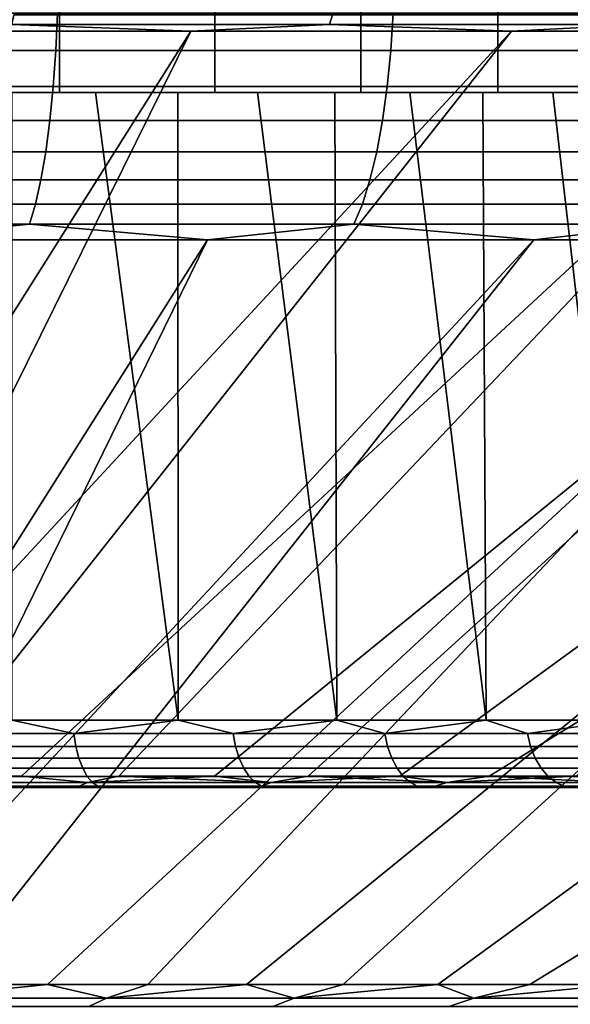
# Model space of a CAD drawing. Header units: metres. Extents: x -109 to 109, y -100 to 76.
# Tile 320 of 337: x 82.03 to 85.75, y 38.83 to 45.49. Entities that reach past the tile are written whole.
import ezdxf

# ---------------------------------------------------------------- set-up
doc = ezdxf.new("R2010")
doc.units = ezdxf.units.M
doc.layers.add('solid_21062310', color=7, linetype='CONTINUOUS')

msp = doc.modelspace()

# ---------------------------------------------------------------- linework, layer by layer
at = {"layer": 'solid_21062310'}
for points in [[(82.294701, 47.558506, 11.637073), (81.196136, 47.558506, 12.122141), (81.197327, 45, 12.121596), (82.293442, 45, 11.637279)], [(81.196136, 47.558506, -12.122141), (82.294701, 47.558506, -11.637073), (82.293442, 45, -11.637279), (81.197327, 45, -12.121596)], [(83.343811, 47.558506, 11.052705), (82.294701, 47.558506, 11.637073), (82.293442, 45, 11.637279), (83.344849, 45, 11.05188)], [(83.343803, 47.558506, -11.052706), (83.344849, 45, -11.05188), (82.293442, 45, -11.637279), (82.294701, 47.558506, -11.637073)], [(84.334427, 47.558506, -10.37409), (84.332939, 45, -10.374823), (83.344849, 45, -11.05188), (83.343803, 47.558506, -11.052706)], [(84.334427, 47.558506, 10.374089), (83.343811, 47.558506, 11.052705), (83.344849, 45, 11.05188), (84.332939, 45, 10.374823)], [(85.258141, 47.558506, 9.607025), (84.334427, 47.558506, 10.374089), (84.332939, 45, 10.374823), (85.259041, 45, 9.605888)], [(85.258141, 47.558506, -9.607028), (85.259041, 45, -9.605888), (84.332939, 45, -10.374823), (84.334427, 47.558506, -10.37409)], [(86.10714, 47.558506, 8.75802), (85.258141, 47.558506, 9.607025), (85.259041, 45, 9.605888), (86.105888, 45, 8.759043)], [(85.258141, 47.558506, -9.607028), (86.107132, 47.558506, -8.758022), (86.105888, 45, -8.759043), (85.259041, 45, -9.605888)], [(82.269875, 45.284542, -31.237577), (79.974281, 45.284542, -31.575418), (79.981033, 45.537159, -31.636759), (82.281082, 45.537159, -31.298262)], [(79.974281, 45.284542, 31.575418), (82.269875, 45.284542, 31.237577), (82.281082, 45.537159, 31.298262), (79.981033, 45.537159, 31.636759)], [(84.119125, 45.46043, 29.143547), (81.971451, 45.46043, 29.621962), (81.986427, 45.524857, 29.703033), (84.139977, 45.524857, 29.223312)], [(81.971451, 45.46043, -29.621962), (84.119125, 45.46043, -29.143547), (84.139977, 45.524857, -29.223312), (81.986427, 45.524857, -29.703033)], [(84.534676, 45.284542, -30.73307), (82.269875, 45.284542, -31.237577), (82.281082, 45.537159, -31.298262), (84.550285, 45.537159, -30.792774)], [(82.269875, 45.284542, 31.237577), (84.534676, 45.284542, 30.73307), (84.550285, 45.537159, 30.792774), (82.281082, 45.537159, 31.298262)], [(86.226135, 45.46043, 28.50964), (84.119125, 45.46043, 29.143547), (84.139977, 45.524857, 29.223312), (86.252762, 45.524857, 28.587669)], [(84.119125, 45.46043, -29.143547), (86.226135, 45.46043, -28.50964), (86.252762, 45.524857, -28.587669), (84.139977, 45.524857, -29.223312)], [(86.756615, 45.284542, -30.06459), (84.534676, 45.284542, -30.73307), (84.550285, 45.537159, -30.792774), (86.776543, 45.537159, -30.122993)], [(84.534676, 45.284542, 30.73307), (86.756615, 45.284542, 30.06459), (86.776543, 45.537159, 30.122993), (84.550285, 45.537159, 30.792774)], [(83.182098, 45.414608, -29.276196), (80.975609, 45.414608, -29.693687), (79.311745, 40.378399, -15.946223), (80.004631, 40.378399, -15.808399)], [(80.975594, 45.414608, 29.693689), (83.182091, 45.414608, 29.276197), (80.004631, 40.378399, 15.808399), (79.311745, 40.378399, 15.946223)], [(83.182098, 45.414608, -29.276196), (80.004631, 40.378399, -15.808399), (80.690849, 40.378399, -15.640484)], [(85.351219, 45.414608, 28.694983), (80.690849, 40.378399, 15.640484), (80.004631, 40.378399, 15.808399), (83.182091, 45.414608, 29.276197)], [(83.182098, 45.414608, -29.276196), (80.690849, 40.378399, -15.640484), (81.369087, 40.378399, -15.442795), (85.351227, 45.414608, -28.694981)], [(85.351219, 45.414608, 28.694983), (81.369087, 40.378399, 15.442795), (80.690849, 40.378399, 15.640484)], [(81.971451, 45.46043, 29.621962), (83.182091, 45.414608, 29.276197), (80.975594, 45.414608, 29.693689)], [(81.971451, 45.46043, -29.621962), (80.975609, 45.414608, -29.693687), (83.182098, 45.414608, -29.276196)], [(87.470863, 45.414608, -27.953287), (85.351227, 45.414608, -28.694981), (81.369087, 40.378399, -15.442795), (82.038055, 40.378399, -15.215711)], [(85.351219, 45.414608, 28.694983), (87.470848, 45.414608, 27.953293), (82.038055, 40.378399, 15.215711), (81.369087, 40.378399, 15.442795)], [(81.971451, 45.46043, -29.621962), (83.182098, 45.414608, -29.276196), (84.119125, 45.46043, -29.143547)], [(84.119125, 45.46043, 29.143547), (83.182091, 45.414608, 29.276197), (81.971451, 45.46043, 29.621962)], [(82.483429, 40.335075, -14.890336), (82.696487, 40.378399, -14.959662), (87.470863, 45.414608, -27.953287), (82.038055, 40.378399, -15.215711)], [(82.483429, 40.335075, 14.890336), (82.038055, 40.378399, 15.215711), (87.470848, 45.414608, 27.953293), (82.696487, 40.378399, 14.959662)], [(89.529152, 45.414608, -27.055265), (87.470863, 45.414608, -27.953287), (82.696487, 40.378399, -14.959662), (83.343117, 40.378399, -14.675138)], [(87.470848, 45.414608, 27.953293), (89.529121, 45.414608, 27.055279), (83.343117, 40.378399, 14.675138), (82.696487, 40.378399, 14.959662)], [(84.119125, 45.46043, 29.143547), (85.351219, 45.414608, 28.694983), (83.182091, 45.414608, 29.276197)], [(84.119125, 45.46043, -29.143547), (83.182098, 45.414608, -29.276196), (85.351227, 45.414608, -28.694981)], [(83.724663, 40.335075, -14.329264), (83.97673, 40.378399, -14.362676), (89.529152, 45.414608, -27.055265), (83.343117, 40.378399, -14.675138)], [(83.724663, 40.335075, 14.329264), (83.343117, 40.378399, 14.675138), (89.529121, 45.414608, 27.055279), (83.97673, 40.378399, 14.362676)], [(91.514557, 45.414608, -26.005945), (89.529152, 45.414608, -27.055265), (83.97673, 40.378399, -14.362676), (84.596107, 40.378399, -14.022872)], [(89.529121, 45.414608, 27.055279), (91.514534, 45.414608, 26.00596), (84.596107, 40.378399, 14.022872), (83.97673, 40.378399, 14.362676)], [(84.119125, 45.46043, -29.143547), (85.351227, 45.414608, -28.694981), (86.226135, 45.46043, -28.50964)], [(86.226135, 45.46043, 28.50964), (85.351219, 45.414608, 28.694983), (84.119125, 45.46043, 29.143547)], [(93.415993, 45.414608, -24.811193), (91.514557, 45.414608, -26.005945), (84.596107, 40.378399, -14.022872), (85.200081, 40.378399, -13.656374)], [(91.514534, 45.414608, 26.00596), (93.415977, 45.414608, 24.811203), (85.200081, 40.378399, 13.656374), (84.596107, 40.378399, 14.022872)], [(93.415993, 45.414608, -24.811193), (85.200081, 40.378399, -13.656374), (85.787491, 40.378399, -13.263879)], [(93.415977, 45.414608, 24.811203), (85.787491, 40.378399, 13.263879), (85.200081, 40.378399, 13.656374)], [(86.226135, 45.46043, 28.50964), (87.470848, 45.414608, 27.953293), (85.351219, 45.414608, 28.694983)], [(86.226135, 45.46043, -28.50964), (85.351227, 45.414608, -28.694981), (87.470863, 45.414608, -27.953287)], [(82.269875, 45.284542, 31.237577), (79.974281, 45.284542, 31.575418), (79.963921, 45.040405, 31.481249), (82.252663, 45.040405, 31.144417)], [(79.974281, 45.284542, -31.575418), (82.269875, 45.284542, -31.237577), (82.252663, 45.040405, -31.144417), (79.963921, 45.040405, -31.481249)], [(84.534676, 45.284542, 30.73307), (82.269875, 45.284542, 31.237577), (82.252663, 45.040405, 31.144417), (84.510712, 45.040405, 30.641415)], [(82.269875, 45.284542, -31.237577), (84.534676, 45.284542, -30.73307), (84.510712, 45.040405, -30.641415), (82.252663, 45.040405, -31.144417)], [(86.756615, 45.284542, 30.06459), (84.534676, 45.284542, 30.73307), (84.510712, 45.040405, 30.641415), (86.726028, 45.040405, 29.974926)], [(84.534676, 45.284542, -30.73307), (86.756615, 45.284542, -30.06459), (86.726028, 45.040405, -29.974926), (84.510712, 45.040405, -30.641415)], [(82.252663, 45.040405, 31.144417), (79.963921, 45.040405, 31.481249), (79.950165, 44.810738, 31.35618), (82.229813, 44.810738, 31.020685)], [(79.963921, 45.040405, -31.481249), (82.252663, 45.040405, -31.144417), (82.229813, 44.810738, -31.020685), (79.950165, 44.810738, -31.35618)], [(84.510712, 45.040405, 30.641415), (82.252663, 45.040405, 31.144417), (82.229813, 44.810738, 31.020685), (84.478889, 44.810738, 30.519682)], [(82.252663, 45.040405, -31.144417), (84.510712, 45.040405, -30.641415), (84.478889, 44.810738, -30.519682), (82.229813, 44.810738, -31.020685)], [(86.726028, 45.040405, 29.974926), (84.510712, 45.040405, 30.641415), (84.478889, 44.810738, 30.519682), (86.685402, 44.810738, 29.855843)], [(84.510712, 45.040405, -30.641415), (86.726028, 45.040405, -29.974926), (86.685402, 44.810738, -29.855843), (84.478889, 44.810738, -30.519682)], [(81.971985, 45, 12.39588), (82.53862, 45, 12.129605), (81.197327, 45, 12.121596), (80.056824, 45, 12.503518)], [(82.53862, 45, 12.129605), (83.09391, 45, 11.836864), (82.293442, 45, 11.637279), (81.197327, 45, 12.121596)], [(82.53862, 45, -12.129605), (81.197327, 45, -12.121596), (82.293442, 45, -11.637279), (83.09391, 45, -11.836864)], [(82.53862, 45, -12.129605), (81.971985, 45, -12.39588), (81.197327, 45, -12.121596)], [(81.971405, 40.756424, 12.800989), (83.096855, 40.756424, 12.259003), (82.53862, 45, 12.129605), (81.971985, 45, 12.39588)], [(83.096855, 40.756424, -12.259004), (81.971405, 40.756424, -12.800989), (81.971985, 45, -12.39588), (82.53862, 45, -12.129605)], [(83.634361, 45, 11.519521), (84.156784, 45, 11.179244), (83.344849, 45, 11.05188), (82.293442, 45, 11.637279)], [(83.09391, 45, 11.836864), (83.634361, 45, 11.519521), (82.293442, 45, 11.637279)], [(83.09391, 45, -11.836864), (82.293442, 45, -11.637279), (83.344849, 45, -11.05188), (83.634361, 45, -11.519521)], [(83.096855, 40.756424, 12.259003), (83.09391, 45, 11.836864), (82.53862, 45, 12.129605)], [(83.096855, 40.756424, -12.259004), (82.53862, 45, -12.129605), (83.09391, 45, -11.836864)], [(83.096855, 40.756424, 12.259003), (84.169182, 40.756424, 11.618315), (83.634361, 45, 11.519521), (83.09391, 45, 11.836864)], [(84.169182, 40.756424, -11.618315), (83.096855, 40.756424, -12.259004), (83.09391, 45, -11.836864), (83.634361, 45, -11.519521)], [(84.66423, 45, 10.813828), (85.156197, 45, 10.424006), (84.332939, 45, 10.374823), (83.344849, 45, 11.05188)], [(84.156784, 45, 11.179244), (84.66423, 45, 10.813828), (83.344849, 45, 11.05188)], [(84.156784, 45, -11.179244), (83.344849, 45, -11.05188), (84.332939, 45, -10.374823), (84.66423, 45, -10.813828)], [(84.156784, 45, -11.179244), (83.634361, 45, -11.519521), (83.344849, 45, -11.05188)], [(84.169182, 40.756424, 11.618315), (84.156784, 45, 11.179244), (83.634361, 45, 11.519521)], [(84.169182, 40.756424, -11.618315), (83.634361, 45, -11.519521), (84.156784, 45, -11.179244)], [(84.169182, 40.756424, 11.618315), (85.179771, 40.756424, 10.884083), (84.66423, 45, 10.813828), (84.156784, 45, 11.179244)], [(85.179764, 40.756424, -10.884083), (84.169182, 40.756424, -11.618315), (84.156784, 45, -11.179244), (84.66423, 45, -10.813828)], [(85.156197, 45, 10.424006), (85.629585, 45, 10.012316), (85.259041, 45, 9.605888), (84.332939, 45, 10.374823)], [(85.156197, 45, -10.424006), (84.332939, 45, -10.374823), (85.259041, 45, -9.605888), (85.629585, 45, -10.012316)], [(85.156197, 45, -10.424006), (84.66423, 45, -10.813828), (84.332939, 45, -10.374823)], [(85.179771, 40.756424, 10.884083), (85.156197, 45, 10.424006), (84.66423, 45, 10.813828)], [(85.179764, 40.756424, -10.884083), (84.66423, 45, -10.813828), (85.156197, 45, -10.424006)], [(85.179771, 40.756424, 10.884083), (86.120468, 40.756424, 10.062218), (85.629585, 45, 10.012316), (85.156197, 45, 10.424006)], [(86.120468, 40.756424, -10.062218), (85.179764, 40.756424, -10.884083), (85.156197, 45, -10.424006), (85.629585, 45, -10.012316)], [(86.081299, 45, 9.581297), (86.512314, 45, 9.129586), (86.105888, 45, 8.759043), (85.259041, 45, 9.605888)], [(85.629585, 45, 10.012316), (86.081299, 45, 9.581297), (85.259041, 45, 9.605888)], [(86.081299, 45, -9.581297), (85.259041, 45, -9.605888), (86.105888, 45, -8.759043)], [(86.081299, 45, -9.581297), (85.629585, 45, -10.012316), (85.259041, 45, -9.605888)], [(86.120468, 40.756424, 10.062218), (86.081299, 45, 9.581297), (85.629585, 45, 10.012316)], [(86.120468, 40.756424, -10.062218), (85.629585, 45, -10.012316), (86.081299, 45, -9.581297)], [(82.229813, 44.810738, 31.020685), (79.950165, 44.810738, 31.35618), (79.933235, 44.59948, 31.202358), (82.201706, 44.59948, 30.868509)], [(79.950165, 44.810738, -31.35618), (82.229813, 44.810738, -31.020685), (82.201706, 44.59948, -30.868509), (79.933235, 44.59948, -31.202358)], [(84.478889, 44.810738, 30.519682), (82.229813, 44.810738, 31.020685), (82.201706, 44.59948, 30.868509), (84.439751, 44.59948, 30.369963)], [(82.229813, 44.810738, -31.020685), (84.478889, 44.810738, -30.519682), (84.439751, 44.59948, -30.369963), (82.201706, 44.59948, -30.868509)], [(86.685402, 44.810738, 29.855843), (84.478889, 44.810738, 30.519682), (84.439751, 44.59948, 30.369963), (86.635429, 44.59948, 29.709379)], [(84.478889, 44.810738, -30.519682), (86.685402, 44.810738, -29.855843), (86.635429, 44.59948, -29.709379), (84.439751, 44.59948, -30.369963)], [(82.201706, 44.59948, 30.868509), (79.933235, 44.59948, 31.202358), (79.913437, 44.410252, 31.022417), (82.168823, 44.410252, 30.690493)], [(79.933235, 44.59948, -31.202358), (82.201706, 44.59948, -30.868509), (82.168823, 44.410252, -30.690493), (79.913437, 44.410252, -31.022417)], [(84.439751, 44.59948, 30.369963), (82.201706, 44.59948, 30.868509), (82.168823, 44.410252, 30.690493), (84.393959, 44.410252, 30.194822)], [(82.201706, 44.59948, -30.868509), (84.439751, 44.59948, -30.369963), (84.393959, 44.410252, -30.194822), (82.168823, 44.410252, -30.690493)], [(86.635429, 44.59948, 29.709379), (84.439751, 44.59948, 30.369963), (84.393959, 44.410252, 30.194822), (86.576981, 44.410252, 29.538048)], [(84.439751, 44.59948, -30.369963), (86.635429, 44.59948, -29.709379), (86.576981, 44.410252, -29.538048), (84.393959, 44.410252, -30.194822)], [(82.168823, 44.410252, 30.690493), (79.913437, 44.410252, 31.022417), (79.891106, 44.2463, 30.819443), (82.131729, 44.2463, 30.489691)], [(79.913437, 44.410252, -31.022417), (82.168823, 44.410252, -30.690493), (82.131729, 44.2463, -30.489691), (79.891106, 44.2463, -30.819443)], [(84.393959, 44.410252, 30.194822), (82.168823, 44.410252, 30.690493), (82.131729, 44.2463, 30.489691), (84.342316, 44.2463, 29.997263)], [(82.168823, 44.410252, -30.690493), (84.393959, 44.410252, -30.194822), (84.342316, 44.2463, -29.997263), (82.131729, 44.2463, -30.489691)], [(86.576981, 44.410252, 29.538048), (84.393959, 44.410252, 30.194822), (84.342316, 44.2463, 29.997263), (86.511047, 44.2463, 29.344786)], [(84.393959, 44.410252, -30.194822), (86.576981, 44.410252, -29.538048), (86.511047, 44.2463, -29.344786), (84.342316, 44.2463, -29.997263)], [(82.131729, 44.2463, 30.489691), (79.891106, 44.2463, 30.819443), (79.866615, 44.110432, 30.596916), (82.091072, 44.110432, 30.269545)], [(79.891106, 44.2463, -30.819443), (82.131729, 44.2463, -30.489691), (82.091072, 44.110432, -30.269545), (79.866615, 44.110432, -30.596916)], [(84.342316, 44.2463, 29.997263), (82.131729, 44.2463, 30.489691), (82.091072, 44.110432, 30.269545), (84.28569, 44.110432, 29.780672)], [(82.131729, 44.2463, -30.489691), (84.342316, 44.2463, -29.997263), (84.28569, 44.110432, -29.780672), (82.091072, 44.110432, -30.269545)], [(86.511047, 44.2463, 29.344786), (84.342316, 44.2463, 29.997263), (84.28569, 44.110432, 29.780672), (86.438766, 44.110432, 29.132906)], [(84.342316, 44.2463, -29.997263), (86.511047, 44.2463, -29.344786), (86.438766, 44.110432, -29.132906), (84.28569, 44.110432, -29.780672)], [(79.866615, 44.110432, -30.596916), (82.091072, 44.110432, -30.269545), (81.052063, 44.00507, -30.200989)], [(82.091072, 44.110432, 30.269545), (79.866615, 44.110432, 30.596916), (81.052078, 44.00507, 30.200985)], [(82.091072, 44.110432, -30.269545), (83.296265, 44.00507, -29.776363), (81.052063, 44.00507, -30.200989)], [(82.091072, 44.110432, 30.269545), (81.052078, 44.00507, 30.200985), (83.29628, 44.00507, 29.77636)], [(82.091072, 44.110432, -30.269545), (84.28569, 44.110432, -29.780672), (83.296265, 44.00507, -29.776363)], [(84.28569, 44.110432, 29.780672), (82.091072, 44.110432, 30.269545), (83.29628, 44.00507, 29.77636)], [(84.28569, 44.110432, -29.780672), (85.502457, 44.00507, -29.185215), (83.296265, 44.00507, -29.776363)], [(84.28569, 44.110432, 29.780672), (83.29628, 44.00507, 29.77636), (85.502472, 44.00507, 29.185209)], [(84.28569, 44.110432, -29.780672), (86.438766, 44.110432, -29.132906), (85.502457, 44.00507, -29.185215)], [(86.438766, 44.110432, 29.132906), (84.28569, 44.110432, 29.780672), (85.502472, 44.00507, 29.185209)], [(86.438766, 44.110432, -29.132906), (87.658295, 44.00507, -28.430853), (85.502457, 44.00507, -29.185215)], [(86.438766, 44.110432, 29.132906), (85.502472, 44.00507, 29.185209), (87.65831, 44.00507, 28.430847)], [(81.052063, 44.00507, -30.200989), (83.296265, 44.00507, -29.776363), (80.115669, 38.968861, -16.309269), (79.400826, 38.968861, -16.45146)], [(83.29628, 44.00507, 29.77636), (81.052078, 44.00507, 30.200985), (79.400833, 38.968861, 16.451458), (80.115677, 38.968861, 16.309267)], [(85.502457, 44.00507, -29.185215), (80.823624, 38.968861, -16.136034), (80.115669, 38.968861, -16.309269), (83.296265, 44.00507, -29.776363)], [(83.29628, 44.00507, 29.77636), (80.115677, 38.968861, 16.309267), (80.823631, 38.968861, 16.136032)], [(85.502457, 44.00507, -29.185215), (81.523354, 38.968861, -15.932083), (80.823624, 38.968861, -16.136034)], [(83.29628, 44.00507, 29.77636), (80.823631, 38.968861, 16.136032), (81.523361, 38.968861, 15.932079), (85.502472, 44.00507, 29.185209)], [(85.502457, 44.00507, -29.185215), (87.658295, 44.00507, -28.430853), (82.213516, 38.968861, -15.697803), (81.523354, 38.968861, -15.932083)], [(87.65831, 44.00507, 28.430847), (85.502472, 44.00507, 29.185209), (81.523361, 38.968861, 15.932079), (82.213524, 38.968861, 15.697801)], [(87.658295, 44.00507, -28.430853), (82.892807, 38.968861, -15.433643), (82.213516, 38.968861, -15.697803)], [(87.65831, 44.00507, 28.430847), (82.213524, 38.968861, 15.697801), (82.892815, 38.968861, 15.43364)], [(87.658295, 44.00507, -28.430853), (89.751732, 44.00507, -27.517494), (83.559929, 38.968861, -15.140104), (82.892807, 38.968861, -15.433643)], [(89.751755, 44.00507, 27.517487), (87.65831, 44.00507, 28.430847), (82.892815, 38.968861, 15.43364), (83.559937, 38.968861, 15.1401)], [(89.751732, 44.00507, -27.517494), (84.213608, 38.968861, -14.817744), (83.559929, 38.968861, -15.140104)], [(89.751755, 44.00507, 27.517487), (83.559937, 38.968861, 15.1401), (84.213615, 38.968861, 14.81774)], [(89.751732, 44.00507, -27.517494), (91.771072, 44.00507, -26.450243), (84.852608, 38.968861, -14.467178), (84.213608, 38.968861, -14.817744)], [(91.771088, 44.00507, 26.450235), (89.751755, 44.00507, 27.517487), (84.213615, 38.968861, 14.81774), (84.852615, 38.968861, 14.467174)], [(91.771072, 44.00507, -26.450243), (93.705002, 44.00507, -25.235071), (85.475708, 38.968861, -14.089073), (84.852608, 38.968861, -14.467178)], [(93.705017, 44.00507, 25.23506), (91.771088, 44.00507, 26.450235), (84.852615, 38.968861, 14.467174), (85.475716, 38.968861, 14.089068)], [(93.705002, 44.00507, -25.235071), (86.081718, 38.968861, -13.684149), (85.475708, 38.968861, -14.089073)], [(93.705017, 44.00507, 25.23506), (85.475716, 38.968861, 14.089068), (86.081734, 38.968861, 13.684143)], [(81.267021, 40.665329, -13.097285), (81.971405, 40.756424, -12.800989), (82.390388, 40.665329, -12.631972)], [(82.390388, 40.665329, 12.631972), (81.971405, 40.756424, 12.800989), (81.267021, 40.665329, 13.097285)], [(82.390388, 40.665329, -12.631972), (81.971405, 40.756424, -12.800989), (83.096855, 40.756424, -12.259004)], [(82.390388, 40.665329, 12.631972), (83.096855, 40.756424, 12.259003), (81.971405, 40.756424, 12.800989)], [(82.390388, 40.665329, -12.631972), (83.096855, 40.756424, -12.259004), (83.468918, 40.665329, -12.070523)], [(83.468918, 40.665329, 12.070523), (83.096855, 40.756424, 12.259003), (82.390388, 40.665329, 12.631972)], [(83.468918, 40.665329, -12.070523), (83.096855, 40.756424, -12.259004), (84.169182, 40.756424, -11.618315)], [(83.468918, 40.665329, 12.070523), (84.169182, 40.756424, 11.618315), (83.096855, 40.756424, 12.259003)], [(83.468918, 40.665329, -12.070523), (84.169182, 40.756424, -11.618315), (84.494415, 40.665329, -11.41721)], [(84.494415, 40.665329, 11.41721), (84.169182, 40.756424, 11.618315), (83.468918, 40.665329, 12.070523)], [(84.494415, 40.665329, -11.41721), (84.169182, 40.756424, -11.618315), (85.179764, 40.756424, -10.884083)], [(84.494415, 40.665329, 11.41721), (85.179771, 40.756424, 10.884083), (84.169182, 40.756424, 11.618315)], [(84.494415, 40.665329, -11.41721), (85.179764, 40.756424, -10.884083), (85.459068, 40.665329, -10.677005)], [(85.459068, 40.665329, 10.677005), (85.179771, 40.756424, 10.884083), (84.494415, 40.665329, 11.41721)], [(85.459068, 40.665329, -10.677005), (85.179764, 40.756424, -10.884083), (86.120468, 40.756424, -10.062218)], [(85.459068, 40.665329, 10.677005), (86.120468, 40.756424, 10.062218), (85.179771, 40.756424, 10.884083)], [(85.459068, 40.665329, -10.677005), (86.120468, 40.756424, -10.062218), (86.355537, 40.665329, -9.855541)], [(86.355537, 40.665329, 9.855541), (86.120468, 40.756424, 10.062218), (85.459068, 40.665329, 10.677005)], [(82.390388, 40.665329, 12.631972), (81.267021, 40.665329, 13.097285), (81.278351, 40.578773, 13.128414), (82.404388, 40.578773, 12.661996)], [(81.267021, 40.665329, -13.097285), (82.390388, 40.665329, -12.631972), (82.404388, 40.578773, -12.661996), (81.278351, 40.578773, -13.128414)], [(83.468918, 40.665329, 12.070523), (82.390388, 40.665329, 12.631972), (82.404388, 40.578773, 12.661996), (83.485481, 40.578773, 12.099213)], [(82.390388, 40.665329, -12.631972), (83.468918, 40.665329, -12.070523), (83.485481, 40.578773, -12.099213), (82.404388, 40.578773, -12.661996)], [(84.494415, 40.665329, 11.41721), (83.468918, 40.665329, 12.070523), (83.485481, 40.578773, 12.099213), (84.51342, 40.578773, 11.444346)], [(83.468918, 40.665329, -12.070523), (84.494415, 40.665329, -11.41721), (84.51342, 40.578773, -11.444346), (83.485481, 40.578773, -12.099213)], [(85.459068, 40.665329, 10.677005), (84.494415, 40.665329, 11.41721), (84.51342, 40.578773, 11.444346), (85.480362, 40.578773, 10.702381)], [(84.494415, 40.665329, -11.41721), (85.459068, 40.665329, -10.677005), (85.480362, 40.578773, -10.702381), (84.51342, 40.578773, -11.444346)], [(86.355537, 40.665329, 9.855541), (85.459068, 40.665329, 10.677005), (85.480362, 40.578773, 10.702381), (86.378967, 40.578773, 9.878965)], [(85.459068, 40.665329, -10.677005), (86.355537, 40.665329, -9.855541), (86.378967, 40.578773, -9.878965), (85.480362, 40.578773, -10.702381)], [(82.404388, 40.578773, 12.661996), (81.278351, 40.578773, 13.128414), (81.294952, 40.499817, 13.174021), (82.424896, 40.499817, 12.705982)], [(81.278351, 40.578773, -13.128414), (82.404388, 40.578773, -12.661996), (82.424896, 40.499817, -12.705982), (81.294952, 40.499817, -13.174021)], [(83.485481, 40.578773, 12.099213), (82.404388, 40.578773, 12.661996), (82.424896, 40.499817, 12.705982), (83.50975, 40.499817, 12.141243)], [(82.404388, 40.578773, -12.661996), (83.485481, 40.578773, -12.099213), (83.50975, 40.499817, -12.141243), (82.424896, 40.499817, -12.705982)], [(84.51342, 40.578773, 11.444346), (83.485481, 40.578773, 12.099213), (83.50975, 40.499817, 12.141243), (84.541252, 40.499817, 11.484102)], [(83.485481, 40.578773, -12.099213), (84.51342, 40.578773, -11.444346), (84.541252, 40.499817, -11.484102), (83.50975, 40.499817, -12.141243)], [(85.480362, 40.578773, 10.702381), (84.51342, 40.578773, 11.444346), (84.541252, 40.499817, 11.484102), (85.511559, 40.499817, 10.73956)], [(84.51342, 40.578773, -11.444346), (85.480362, 40.578773, -10.702381), (85.511559, 40.499817, -10.73956), (84.541252, 40.499817, -11.484102)], [(86.378967, 40.578773, 9.878965), (85.480362, 40.578773, 10.702381), (85.511559, 40.499817, 10.73956), (86.413284, 40.499817, 9.913283)], [(85.480362, 40.578773, -10.702381), (86.378967, 40.578773, -9.878965), (86.413284, 40.499817, -9.913283), (85.511559, 40.499817, -10.73956)], [(82.424896, 40.499817, 12.705982), (81.294952, 40.499817, 13.174021), (81.316246, 40.431175, 13.232537), (82.451218, 40.431175, 12.76242)], [(81.294952, 40.499817, -13.174021), (82.424896, 40.499817, -12.705982), (82.451218, 40.431175, -12.76242), (81.316246, 40.431175, -13.232537)], [(83.50975, 40.499817, 12.141243), (82.424896, 40.499817, 12.705982), (82.451218, 40.431175, 12.76242), (83.540886, 40.431175, 12.195172)], [(82.424896, 40.499817, -12.705982), (83.50975, 40.499817, -12.141243), (83.540886, 40.431175, -12.195172), (82.451218, 40.431175, -12.76242)], [(84.541252, 40.499817, 11.484102), (83.50975, 40.499817, 12.141243), (83.540886, 40.431175, 12.195172), (84.576973, 40.431175, 11.535112)], [(83.50975, 40.499817, -12.141243), (84.541252, 40.499817, -11.484102), (84.576973, 40.431175, -11.535112), (83.540886, 40.431175, -12.195172)], [(85.511559, 40.499817, 10.73956), (84.541252, 40.499817, 11.484102), (84.576973, 40.431175, 11.535112), (85.55159, 40.431175, 10.787264)], [(84.541252, 40.499817, -11.484102), (85.511559, 40.499817, -10.73956), (85.55159, 40.431175, -10.787264), (84.576973, 40.431175, -11.535112)], [(86.413284, 40.499817, 9.913283), (85.511559, 40.499817, 10.73956), (85.55159, 40.431175, 10.787264), (86.457314, 40.431175, 9.957316)], [(85.511559, 40.499817, -10.73956), (86.413284, 40.499817, -9.913283), (86.457314, 40.431175, -9.957316), (85.55159, 40.431175, -10.787264)], [(82.451218, 40.431175, 12.76242), (81.316246, 40.431175, 13.232537), (81.341515, 40.375202, 13.301953), (82.482437, 40.375202, 12.82937)], [(81.316246, 40.431175, -13.232537), (82.451218, 40.431175, -12.76242), (82.482437, 40.375202, -12.82937), (81.341515, 40.375202, -13.301953)], [(83.540886, 40.431175, 12.195172), (82.451218, 40.431175, 12.76242), (82.482437, 40.375202, 12.82937), (83.57782, 40.375202, 12.259147)], [(82.451218, 40.431175, -12.76242), (83.540886, 40.431175, -12.195172), (83.57782, 40.375202, -12.259147), (82.482437, 40.375202, -12.82937)], [(84.576973, 40.431175, 11.535112), (83.540886, 40.431175, 12.195172), (83.57782, 40.375202, 12.259147), (84.619347, 40.375202, 11.595624)], [(83.540886, 40.431175, -12.195172), (84.576973, 40.431175, -11.535112), (84.619347, 40.375202, -11.595624), (83.57782, 40.375202, -12.259147)], [(85.55159, 40.431175, 10.787264), (84.576973, 40.431175, 11.535112), (84.619347, 40.375202, 11.595624), (85.599075, 40.375202, 10.843852)], [(84.576973, 40.431175, -11.535112), (85.55159, 40.431175, -10.787264), (85.599075, 40.375202, -10.843852), (84.619347, 40.375202, -11.595624)], [(86.457314, 40.431175, 9.957316), (85.55159, 40.431175, 10.787264), (85.599075, 40.375202, 10.843852), (86.509552, 40.375202, 10.009551)], [(85.55159, 40.431175, -10.787264), (86.457314, 40.431175, -9.957316), (86.509552, 40.375202, -10.009551), (85.599075, 40.375202, -10.843852)], [(81.199081, 40.335075, -15.344124), (82.483429, 40.335075, -14.890336), (82.038055, 40.378399, -15.215711), (81.369087, 40.378399, -15.442795)], [(81.199081, 40.335075, 15.344124), (81.369087, 40.378399, 15.442795), (82.038055, 40.378399, 15.215711)], [(82.483429, 40.335075, 14.890336), (81.199081, 40.335075, 15.344124), (82.038055, 40.378399, 15.215711)], [(82.482437, 40.375202, 12.82937), (81.341515, 40.375202, 13.301953), (81.369881, 40.333828, 13.379885), (82.517479, 40.333828, 12.904531)], [(81.341515, 40.375202, -13.301953), (82.482437, 40.375202, -12.82937), (82.517479, 40.333828, -12.904531), (81.369881, 40.333828, -13.379885)], [(83.57782, 40.375202, 12.259147), (82.482437, 40.375202, 12.82937), (82.517479, 40.333828, 12.904531), (83.619286, 40.333828, 12.330968)], [(82.482437, 40.375202, -12.82937), (83.57782, 40.375202, -12.259147), (83.619286, 40.333828, -12.330968), (82.517479, 40.333828, -12.904531)], [(82.483429, 40.335075, -14.890336), (83.724663, 40.335075, -14.329264), (82.696487, 40.378399, -14.959662)], [(82.483429, 40.335075, 14.890336), (82.696487, 40.378399, 14.959662), (83.343117, 40.378399, 14.675138)], [(83.724663, 40.335075, 14.329264), (82.483429, 40.335075, 14.890336), (83.343117, 40.378399, 14.675138)], [(83.724663, 40.335075, -14.329264), (83.343117, 40.378399, -14.675138), (82.696487, 40.378399, -14.959662)], [(84.619347, 40.375202, 11.595624), (83.57782, 40.375202, 12.259147), (83.619286, 40.333828, 12.330968), (84.666908, 40.333828, 11.663558)], [(83.57782, 40.375202, -12.259147), (84.619347, 40.375202, -11.595624), (84.666908, 40.333828, -11.663558), (83.619286, 40.333828, -12.330968)], [(83.724663, 40.335075, -14.329264), (84.913841, 40.335075, -13.664948), (83.97673, 40.378399, -14.362676)], [(83.724663, 40.335075, 14.329264), (83.97673, 40.378399, 14.362676), (84.596107, 40.378399, 14.022872)], [(84.913841, 40.335075, 13.664948), (83.724663, 40.335075, 14.329264), (84.596107, 40.378399, 14.022872)], [(84.913841, 40.335075, -13.664948), (84.596107, 40.378399, -14.022872), (83.97673, 40.378399, -14.362676)], [(84.913841, 40.335075, -13.664948), (85.200081, 40.378399, -13.656374), (84.596107, 40.378399, -14.022872)], [(84.913841, 40.335075, 13.664948), (84.596107, 40.378399, 14.022872), (85.200081, 40.378399, 13.656374)], [(85.599075, 40.375202, 10.843852), (84.619347, 40.375202, 11.595624), (84.666908, 40.333828, 11.663558), (85.652382, 40.333828, 10.907382)], [(84.619347, 40.375202, -11.595624), (85.599075, 40.375202, -10.843852), (85.652382, 40.333828, -10.907382), (84.666908, 40.333828, -11.663558)], [(84.913841, 40.335075, -13.664948), (86.042397, 40.335075, -12.902176), (85.200081, 40.378399, -13.656374)], [(84.913841, 40.335075, 13.664948), (85.200081, 40.378399, 13.656374), (85.787491, 40.378399, 13.263879)], [(86.042397, 40.335075, 12.902176), (84.913841, 40.335075, 13.664948), (85.787491, 40.378399, 13.263879)], [(86.042397, 40.335075, -12.902176), (85.787491, 40.378399, -13.263879), (85.200081, 40.378399, -13.656374)], [(86.509552, 40.375202, 10.009551), (85.599075, 40.375202, 10.843852), (85.652382, 40.333828, 10.907382), (86.568192, 40.333828, 10.068193)], [(85.599075, 40.375202, -10.843852), (86.509552, 40.375202, -10.009551), (86.568192, 40.333828, -10.068193), (85.652382, 40.333828, -10.907382)], [(77.148705, 40.299999, 14.404532), (71.117546, 40.299999, 14.798777), (81.882439, 40.299999, 14.798781), (83.153328, 40.299999, 14.272942)], [(78.435196, 40.299999, 14.288715), (77.148705, 40.299999, 14.404532), (83.153328, 40.299999, 14.272942)], [(79.711632, 40.299999, -14.05688), (83.153343, 40.299999, -14.272936), (81.882454, 40.299999, -14.798777), (78.435173, 40.299999, -14.288719)], [(79.711655, 40.299999, 14.056874), (78.435196, 40.299999, 14.288715), (83.153328, 40.299999, 14.272942)], [(79.711632, 40.299999, -14.05688), (80.956818, 40.299999, -13.713137), (83.153343, 40.299999, -14.272936)], [(80.956841, 40.299999, 13.713129), (79.711655, 40.299999, 14.056874), (83.153328, 40.299999, 14.272942), (84.368973, 40.299999, 13.640214)], [(81.400368, 40.308472, -13.463652), (82.171196, 40.299999, -13.256965), (80.956818, 40.299999, -13.713137)], [(82.171196, 40.299999, -13.256965), (84.36898, 40.299999, -13.640207), (83.153343, 40.299999, -14.272936), (80.956818, 40.299999, -13.713137)], [(81.400368, 40.308472, 13.463652), (80.956841, 40.299999, 13.713129), (82.171219, 40.299999, 13.256955)], [(82.171219, 40.299999, 13.256955), (80.956841, 40.299999, 13.713129), (84.368973, 40.299999, 13.640214)], [(82.427864, 40.308788, 14.752056), (81.155449, 40.308788, 15.20163), (81.199081, 40.335075, 15.344124), (82.483429, 40.335075, 14.890336)], [(81.155449, 40.308788, -15.20163), (82.427864, 40.308788, -14.752056), (82.483429, 40.335075, -14.890336), (81.199081, 40.335075, -15.344124)], [(82.427864, 40.308788, 14.752056), (81.882439, 40.299999, 14.798781), (81.155449, 40.308788, 15.20163)], [(81.155449, 40.308788, -15.20163), (81.882454, 40.299999, -14.798777), (82.427864, 40.308788, -14.752056)], [(82.517479, 40.333828, 12.904531), (81.369881, 40.333828, 13.379885), (81.400368, 40.308472, 13.463652), (82.555153, 40.308472, 12.985323)], [(81.369881, 40.333828, -13.379885), (82.517479, 40.333828, -12.904531), (82.555153, 40.308472, -12.985323), (81.400368, 40.308472, -13.463652)], [(81.400368, 40.308472, -13.463652), (82.555153, 40.308472, -12.985323), (82.171196, 40.299999, -13.256965)], [(82.555153, 40.308472, 12.985323), (81.400368, 40.308472, 13.463652), (82.171219, 40.299999, 13.256955)], [(82.427864, 40.308788, 14.752056), (83.153328, 40.299999, 14.272942), (81.882439, 40.299999, 14.798781)], [(82.427864, 40.308788, -14.752056), (81.882454, 40.299999, -14.798777), (83.153343, 40.299999, -14.272936)], [(82.555153, 40.308472, -12.985323), (83.335114, 40.299999, -12.69628), (82.171196, 40.299999, -13.256965)], [(83.335114, 40.299999, -12.69628), (85.529747, 40.299999, -12.901369), (84.36898, 40.299999, -13.640207), (82.171196, 40.299999, -13.256965)], [(82.555153, 40.308472, 12.985323), (82.171219, 40.299999, 13.256955), (83.335136, 40.299999, 12.696268)], [(83.335136, 40.299999, 12.696268), (82.171219, 40.299999, 13.256955), (84.368973, 40.299999, 13.640214), (85.529739, 40.299999, 12.901376)], [(83.65757, 40.308788, 14.196194), (82.427864, 40.308788, 14.752056), (82.483429, 40.335075, 14.890336), (83.724663, 40.335075, 14.329264)], [(82.427864, 40.308788, -14.752056), (83.65757, 40.308788, -14.196194), (83.724663, 40.335075, -14.329264), (82.483429, 40.335075, -14.890336)], [(83.65757, 40.308788, 14.196194), (83.153328, 40.299999, 14.272942), (82.427864, 40.308788, 14.752056)], [(82.427864, 40.308788, -14.752056), (83.153343, 40.299999, -14.272936), (83.65757, 40.308788, -14.196194)], [(83.619286, 40.333828, 12.330968), (82.517479, 40.333828, 12.904531), (82.555153, 40.308472, 12.985323), (83.663857, 40.308472, 12.408169)], [(82.517479, 40.333828, -12.904531), (83.619286, 40.333828, -12.330968), (83.663857, 40.308472, -12.408169), (82.555153, 40.308472, -12.985323)], [(82.555153, 40.308472, -12.985323), (83.663857, 40.308472, -12.408169), (83.335114, 40.299999, -12.69628)], [(83.663857, 40.308472, 12.408169), (82.555153, 40.308472, 12.985323), (83.335136, 40.299999, 12.696268)], [(83.65757, 40.308788, 14.196194), (84.368973, 40.299999, 13.640214), (83.153328, 40.299999, 14.272942)], [(83.65757, 40.308788, -14.196194), (83.153343, 40.299999, -14.272936), (84.36898, 40.299999, -13.640207)], [(83.663857, 40.308472, -12.408169), (84.448296, 40.299999, -12.030519), (83.335114, 40.299999, -12.69628)], [(84.448296, 40.299999, -12.030519), (86.617027, 40.299999, -12.067459), (85.529747, 40.299999, -12.901369), (83.335114, 40.299999, -12.69628)], [(83.663857, 40.308472, 12.408169), (83.335136, 40.299999, 12.696268), (84.448311, 40.299999, 12.030505)], [(84.448311, 40.299999, 12.030505), (83.335136, 40.299999, 12.696268), (85.529739, 40.299999, 12.901376), (86.61702, 40.299999, 12.067467)], [(84.666908, 40.333828, 11.663558), (83.619286, 40.333828, 12.330968), (83.663857, 40.308472, 12.408169), (84.71804, 40.308472, 11.73658)], [(83.619286, 40.333828, -12.330968), (84.666908, 40.333828, -11.663558), (84.71804, 40.308472, -11.73658), (83.663857, 40.308472, -12.408169)], [(84.835709, 40.308788, 13.538047), (83.65757, 40.308788, 14.196194), (83.724663, 40.335075, 14.329264), (84.913841, 40.335075, 13.664948)], [(83.65757, 40.308788, -14.196194), (84.835709, 40.308788, -13.538047), (84.913841, 40.335075, -13.664948), (83.724663, 40.335075, -14.329264)], [(84.835709, 40.308788, 13.538047), (84.368973, 40.299999, 13.640214), (83.65757, 40.308788, 14.196194)], [(83.65757, 40.308788, -14.196194), (84.36898, 40.299999, -13.640207), (84.835709, 40.308788, -13.538047)], [(83.663857, 40.308472, -12.408169), (84.71804, 40.308472, -11.73658), (84.448296, 40.299999, -12.030519)], [(84.71804, 40.308472, 11.73658), (83.663857, 40.308472, 12.408169), (84.448311, 40.299999, 12.030505)], [(84.835709, 40.308788, 13.538047), (85.529739, 40.299999, 12.901376), (84.368973, 40.299999, 13.640214)], [(84.835709, 40.308788, -13.538047), (84.36898, 40.299999, -13.640207), (85.529747, 40.299999, -12.901369)], [(84.71804, 40.308472, -11.73658), (85.49353, 40.299999, -11.270837), (84.448296, 40.299999, -12.030519)], [(84.448296, 40.299999, -12.030519), (85.49353, 40.299999, -11.270837), (86.617027, 40.299999, -12.067459)], [(84.71804, 40.308472, 11.73658), (84.448311, 40.299999, 12.030505), (85.493546, 40.299999, 11.270823)], [(85.493546, 40.299999, 11.270823), (84.448311, 40.299999, 12.030505), (86.61702, 40.299999, 12.067467), (87.632233, 40.299999, 11.1379)], [(85.652382, 40.333828, 10.907382), (84.666908, 40.333828, 11.663558), (84.71804, 40.308472, 11.73658), (85.709679, 40.308472, 10.97567)], [(84.666908, 40.333828, -11.663558), (85.652382, 40.333828, -10.907382), (85.709679, 40.308472, -10.97567), (84.71804, 40.308472, -11.73658)], [(84.71804, 40.308472, -11.73658), (85.709679, 40.308472, -10.97567), (85.49353, 40.299999, -11.270837)], [(85.709679, 40.308472, 10.97567), (84.71804, 40.308472, 11.73658), (85.493546, 40.299999, 11.270823)], [(85.953781, 40.308788, 12.782359), (84.835709, 40.308788, 13.538047), (84.913841, 40.335075, 13.664948), (86.042397, 40.335075, 12.902176)], [(84.835709, 40.308788, -13.538047), (85.953781, 40.308788, -12.782359), (86.042397, 40.335075, -12.902176), (84.913841, 40.335075, -13.664948)], [(85.953781, 40.308788, 12.782359), (85.529739, 40.299999, 12.901376), (84.835709, 40.308788, 13.538047)], [(84.835709, 40.308788, -13.538047), (85.529747, 40.299999, -12.901369), (85.953781, 40.308788, -12.782359)], [(85.709679, 40.308472, -10.97567), (86.469566, 40.299999, -10.417103), (85.49353, 40.299999, -11.270837)], [(86.469566, 40.299999, -10.417103), (87.63224, 40.299999, -11.137892), (86.617027, 40.299999, -12.067459), (85.49353, 40.299999, -11.270837)], [(85.709679, 40.308472, 10.97567), (85.493546, 40.299999, 11.270823), (86.469589, 40.299999, 10.417086)], [(86.469589, 40.299999, 10.417086), (85.493546, 40.299999, 11.270823), (87.632233, 40.299999, 11.1379)], [(85.953781, 40.308788, 12.782359), (86.61702, 40.299999, 12.067467), (85.529739, 40.299999, 12.901376)], [(85.953781, 40.308788, -12.782359), (85.529747, 40.299999, -12.901369), (86.617027, 40.299999, -12.067459)], [(86.568192, 40.333828, 10.068193), (85.652382, 40.333828, 10.907382), (85.709679, 40.308472, 10.97567), (86.631226, 40.308472, 10.131227)], [(85.652382, 40.333828, -10.907382), (86.568192, 40.333828, -10.068193), (86.631226, 40.308472, -10.131227), (85.709679, 40.308472, -10.97567)], [(85.709679, 40.308472, -10.97567), (86.631226, 40.308472, -10.131227), (86.469566, 40.299999, -10.417103)], [(86.631226, 40.308472, 10.131227), (85.709679, 40.308472, 10.97567), (86.469589, 40.299999, 10.417086)], [(81.30043, 38.875549, -15.675047), (81.523354, 38.968861, -15.932083), (82.213516, 38.968861, -15.697803)], [(81.30043, 38.875549, -15.675047), (82.213516, 38.968861, -15.697803), (82.612473, 38.875549, -15.211473)], [(81.30043, 38.875549, 15.675047), (82.612473, 38.875549, 15.211473), (82.213524, 38.968861, 15.697801), (81.523361, 38.968861, 15.932079)], [(82.612473, 38.875549, -15.211473), (82.213516, 38.968861, -15.697803), (82.892807, 38.968861, -15.433643)], [(82.612473, 38.875549, 15.211473), (82.892815, 38.968861, 15.43364), (82.213524, 38.968861, 15.697801)], [(82.612473, 38.875549, -15.211473), (82.892807, 38.968861, -15.433643), (83.559929, 38.968861, -15.140104)], [(82.612473, 38.875549, -15.211473), (83.559929, 38.968861, -15.140104), (83.880478, 38.875549, -14.6383)], [(82.612473, 38.875549, 15.211473), (83.880478, 38.875549, 14.6383), (83.559937, 38.968861, 15.1401), (82.892815, 38.968861, 15.43364)], [(83.880478, 38.875549, -14.6383), (83.559929, 38.968861, -15.140104), (84.213608, 38.968861, -14.817744)], [(83.880478, 38.875549, 14.6383), (84.213615, 38.968861, 14.81774), (83.559937, 38.968861, 15.1401)], [(83.880478, 38.875549, -14.6383), (84.213608, 38.968861, -14.817744), (84.852608, 38.968861, -14.467178)], [(83.880478, 38.875549, -14.6383), (84.852608, 38.968861, -14.467178), (85.095299, 38.875549, -13.959657)], [(83.880478, 38.875549, 14.6383), (85.095299, 38.875549, 13.959657), (84.852615, 38.968861, 14.467174), (84.213615, 38.968861, 14.81774)], [(85.095299, 38.875549, -13.959657), (84.852608, 38.968861, -14.467178), (85.475708, 38.968861, -14.089073)], [(85.095299, 38.875549, 13.959657), (85.475716, 38.968861, 14.089068), (84.852615, 38.968861, 14.467174)], [(85.095299, 38.875549, -13.959657), (85.475708, 38.968861, -14.089073), (86.081718, 38.968861, -13.684149)], [(85.095299, 38.875549, -13.959657), (86.081718, 38.968861, -13.684149), (86.248199, 38.875549, -13.180434)], [(85.095299, 38.875549, 13.959657), (86.248199, 38.875549, 13.180434), (86.081734, 38.968861, 13.684143), (85.475716, 38.968861, 14.089068)], [(82.612473, 38.875549, 15.211473), (81.30043, 38.875549, 15.675047), (81.206436, 38.818932, 15.368135), (82.49279, 38.818932, 14.913638)], [(81.30043, 38.875549, -15.675047), (82.612473, 38.875549, -15.211473), (82.49279, 38.818932, -14.913638), (81.206436, 38.818932, -15.368135)], [(83.880478, 38.875549, 14.6383), (82.612473, 38.875549, 15.211473), (82.49279, 38.818932, 14.913638), (83.73597, 38.818932, 14.351687)], [(82.612473, 38.875549, -15.211473), (83.880478, 38.875549, -14.6383), (83.73597, 38.818932, -14.351687), (82.49279, 38.818932, -14.913638)], [(85.095299, 38.875549, 13.959657), (83.880478, 38.875549, 14.6383), (83.73597, 38.818932, 14.351687), (84.92701, 38.818932, 13.686332)], [(83.880478, 38.875549, -14.6383), (85.095299, 38.875549, -13.959657), (84.92701, 38.818932, -13.686332), (83.73597, 38.818932, -14.351687)], [(86.248199, 38.875549, 13.180434), (85.095299, 38.875549, 13.959657), (84.92701, 38.818932, 13.686332), (86.057335, 38.818932, 12.922366)], [(85.095299, 38.875549, -13.959657), (86.248199, 38.875549, -13.180434), (86.057335, 38.818932, -12.922366), (84.92701, 38.818932, -13.686332)]]:
    msp.add_3dface(points, dxfattribs=at)

doc.saveas('drawing.dxf')
